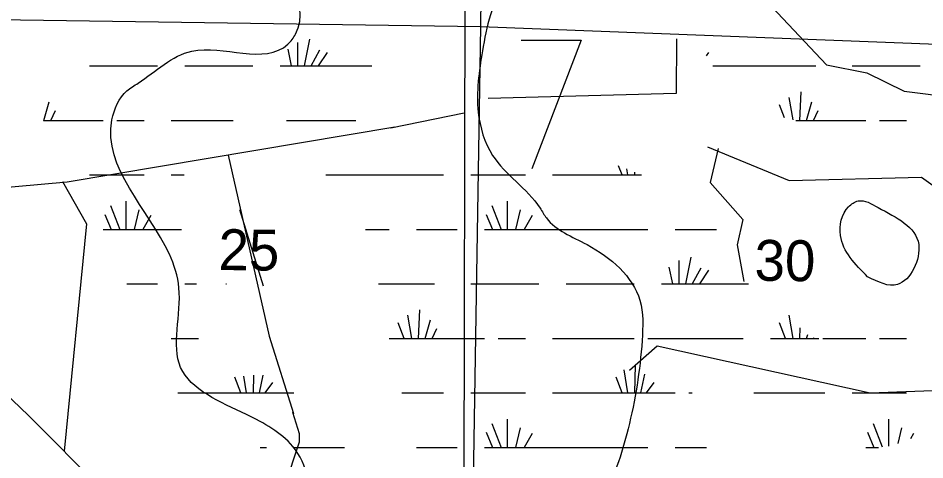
# Model space of a CAD drawing. Extents: x 408847 to 817539, y 923858 to 1151780.
# Drawn here: x 600741 to 610728, y 1018814 to 1023678 of the extents above; entities that cross this region are included whole.
import ezdxf

# ---------------------------------------------------------------- set-up
doc = ezdxf.new("R2010")
doc.units = 0
for name, color, linetype in [('Lakes and Ponds', 7, 'Continuous'), ('Level 43', 7, 'Continuous'), ('Local Roads Paved', 7, 'Continuous'), ('Narrow River Creek and Branch and Slough', 7, 'Continuous'), ('Section Lines', 7, 'Continuous'), ('Swamps', 7, 'Continuous'), ('Township  and Range lines', 7, 'Continuous')]:
    doc.layers.add(name, color=color, linetype=linetype)

msp = doc.modelspace()

# ---------------------------------------------------------------- linework, layer by layer
at = {"layer": 'Lakes and Ponds'}
msp.add_spline([(610097.6, 1020830.1), (610426.8, 1020744.4), (610659.6, 1021186.6), (610213.9, 1021592.1), (609992.6, 1021664.6), (609887.9, 1021601.6), (609798.5, 1021286.1), (610097.6, 1020830.1)], degree=3, dxfattribs=at)
at = {"layer": 'Level 43'}
msp.add_line((603178.3, 1021570.3), (603440.3, 1020731.2), dxfattribs=at)
at = {"layer": 'Local Roads Paved'}
for p, q in [((605649.7, 1017121), (605676.3, 1028839.9)), ((604845.6, 1022468.6), (605653.7, 1022635))]:
    msp.add_line(p, q, dxfattribs=at)
for points in [[(604891.5, 1022477.2), (601281.4, 1021869.9), (600418.8, 1021795.3), (599662.7, 1021731.4), (599407.2, 1021720.7)], [(603052.6, 1022167.9), (603507.1, 1020175.8), (603773.3, 1019323.5)], [(601228.2, 1021880.5), (601494.4, 1021411.8), (601249.4, 1018909)], [(598874.7, 1021230.6), (599364.6, 1020740.5), (599385.9, 1020591.4), (599439.1, 1020495.5), (599534.9, 1020388.9), (599652.1, 1020378.3), (599779.9, 1020303.7), (599886.4, 1020229.1), (600855.4, 1019302.2)], [(600855.4, 1019302.2), (602484.8, 1017665), (602676.5, 1017622.4), (602814.9, 1017505.2), (602868.1, 1017508.5)], [(603762.7, 1019337.8), (603837.2, 1019103.4), (603837.2, 1019007.5), (603198.9, 1017076.8)]]:
    msp.add_lwpolyline(points, dxfattribs=at)
at = {"layer": 'Narrow River Creek and Branch and Slough'}
for points in [[(607473.7, 1019800.9), (607778.7, 1020068), (610123.8, 1019553.7), (611206.5, 1019592.1), (611603, 1020174.7), (612065.2, 1020368), (612383.7, 1020034), (612883.5, 1020192.9), (612972.4, 1020270.1), (613083, 1020507.2), (613307.2, 1021073.7), (613596.3, 1021535.4), (613741, 1021597.9), (613806.8, 1021757.4), (613949.3, 1022354.9), (613945, 1022513.2), (613838.8, 1022682.6), (613488.7, 1023239.3), (613296.7, 1023608), (613292.2, 1025963.9), (613686.6, 1026730.9), (614329.9, 1027196.7)], [(608982.2, 1023863.2), (609642.8, 1023162.9), (610089.9, 1023073.9), (610499.9, 1022875.1), (611608.7, 1022732.8)], [(607993.4, 1023449.2), (607988.9, 1022848.3), (605917.7, 1022794.6)], [(606280.7, 1023435.7), (606942.9, 1023436.6), (606399.4, 1022018.1)], [(608332.6, 1022261.6), (609234.8, 1021889.2), (610691.7, 1021925.5), (610985.5, 1021717.9), (612391.4, 1021856.9)], [(608452.5, 1022244.2), (608362.3, 1021866.6), (608722.1, 1021462.1), (608661, 1021180.3), (608732.7, 1020778.8)]]:
    msp.add_lwpolyline(points, dxfattribs=at)
for points in [[(609564.7, 1029067.3), (609042.6, 1028327.8), (609044.1, 1027546.5), (608833.6, 1026583.2), (608471, 1025801.9), (608090.8, 1025241.1), (607413.5, 1025142.2), (606959.7, 1024980.9), (606751.4, 1024780.8), (606657.1, 1024563.5), (606125.4, 1024056.4), (605943.6, 1023713.8), (605855.3, 1023316.1), (605808, 1022641.5), (605966.9, 1022167.1), (606488.7, 1021586.5), (606559.6, 1021477.5), (607006.5, 1021184.2), (607588.1, 1020570.9), (607613.3, 1020129.9), (607458.7, 1019154), (607147.9, 1018352), (606686.7, 1017886.3), (605727.2, 1017594.2), (605466, 1017298.5), (605218.5, 1016986.7), (604768, 1016769.2), (604029.4, 1015807.7), (603383, 1015051.4), (603161.4, 1014913.6)], [(603072.5, 1014735), (602664.6, 1015956.7), (602609.7, 1016430.1), (602668.7, 1017811.7), (602877, 1018015.8), (603117.5, 1018061.2), (603704.1, 1018285.2), (603896.3, 1018477.5), (603917.8, 1018615.5), (603765.5, 1018961.7), (603255.1, 1019311.8), (602530.5, 1019832.5), (602512, 1020708.1), (602406, 1021079.9), (601773.9, 1022559.1), (601939.4, 1022877.9), (602062.3, 1022962.7), (602654.3, 1023314.8), (603711.5, 1023391.5), (603796.7, 1023502.7), (603577.8, 1024719.1), (603601.3, 1024859.1), (603887, 1025190.5), (604321.8, 1025802.8), (604203.6, 1026531.3), (604216.6, 1026983.9), (604293.9, 1028395.4), (604404.3, 1028798.8), (604498.8, 1029028.2)], [(597365.8, 1018616.4), (597692.5, 1018857.3), (598595, 1019055.8), (598810.1, 1018975.4), (598879, 1018868.5), (598986.6, 1018644.9), (598994, 1018402.5), (598746.1, 1018048.6), (598727.8, 1017842.4), (599443.6, 1017620.3), (600510.5, 1017113.9), (600787.3, 1016814.4), (600943.3, 1016436.1), (600992.3, 1015976.8), (600814.3, 1014789.5), (600811, 1014759.5), (600821, 1014716.2)]]:
    msp.add_spline(points, degree=3, dxfattribs=at)
at = {"layer": 'Section Lines'}
for p, q in [((600491.8, 1023663.1), (605833.7, 1023587.5)), ((605833.7, 1023587.5), (610984.1, 1023386.6))]:
    msp.add_line(p, q, dxfattribs=at)
at = {"layer": 'Swamps'}
for p, q in [((603818.2, 1023409.8), (603818.2, 1023151.3)), ((603818.2, 1023409.8), (603818.2, 1023151.3)), ((603818.2, 1023409.8), (603818.2, 1023151.3)), ((603951.1, 1023446.1), (603892.2, 1023151.4)), ((603951.1, 1023446.1), (603892.2, 1023151.4)), ((603951.1, 1023446.1), (603892.2, 1023151.4)), ((603709.5, 1023337.3), (603746.7, 1023151.3)), ((603709.5, 1023337.3), (603746.7, 1023151.3)), ((603709.5, 1023337.3), (603746.7, 1023151.3)), ((604059.8, 1023325.2), (603965.8, 1023150.7)), ((604059.8, 1023325.2), (603965.8, 1023150.7)), ((604059.8, 1023325.2), (603965.8, 1023150.7)), ((604144.4, 1023301.1), (604045.1, 1023152.1)), ((604144.4, 1023301.1), (604045.1, 1023152.1)), ((604144.4, 1023301.1), (604045.1, 1023152.1)), ((601527.2, 1023151.3), (602277.2, 1023151.3)), ((601527.2, 1023151.3), (602277.2, 1023151.3)), ((601527.2, 1023151.3), (602277.2, 1023151.3)), ((602577.2, 1023151.3), (603027.2, 1023151.3)), ((602577.2, 1023151.3), (603027.2, 1023151.3)), ((602577.2, 1023151.3), (603027.2, 1023151.3)), ((603027.2, 1023151.3), (603327.2, 1023151.3)), ((603027.2, 1023151.3), (603327.2, 1023151.3)), ((603027.2, 1023151.3), (603327.2, 1023151.3)), ((609927.2, 1023151.2), (610677.2, 1023151.2)), ((609927.2, 1023151.2), (610677.2, 1023151.2)), ((609927.2, 1023151.2), (610677.2, 1023151.2)), ((609348.7, 1022551.3), (609366, 1022867.4)), ((609348.7, 1022551.3), (609366, 1022867.4)), ((609348.7, 1022551.3), (609366, 1022867.4)), ((609425.4, 1022551.5), (609483.7, 1022755.3)), ((609425.4, 1022551.5), (609483.7, 1022755.3)), ((609425.4, 1022551.5), (609483.7, 1022755.3)), ((601102, 1022551.4), (601150.9, 1022660)), ((601102, 1022551.4), (601150.9, 1022660)), ((601102, 1022551.4), (601150.9, 1022660)), ((609502, 1022551.4), (609550.9, 1022660)), ((609502, 1022551.4), (609550.9, 1022660)), ((609502, 1022551.4), (609550.9, 1022660)), ((601827.2, 1022551.3), (602127.2, 1022551.3)), ((601827.2, 1022551.3), (602127.2, 1022551.3)), ((601827.2, 1022551.3), (602127.2, 1022551.3)), ((602427.2, 1022551.3), (603027.2, 1022551.3)), ((602427.2, 1022551.3), (603027.2, 1022551.3)), ((602427.2, 1022551.3), (603027.2, 1022551.3)), ((610227.2, 1022551.2), (610527.2, 1022551.2)), ((610227.2, 1022551.2), (610527.2, 1022551.2)), ((610227.2, 1022551.2), (610527.2, 1022551.2)), ((601527.2, 1021951.3), (602127.2, 1021951.3)), ((601527.2, 1021951.3), (602127.2, 1021951.3)), ((601527.2, 1021951.3), (602127.2, 1021951.3)), ((605727.2, 1021951.3), (606327.2, 1021951.3)), ((605727.2, 1021951.3), (606327.2, 1021951.3)), ((605727.2, 1021951.3), (606327.2, 1021951.3)), ((606627.2, 1021951.3), (607227.2, 1021951.3)), ((606627.2, 1021951.3), (607227.2, 1021951.3)), ((606627.2, 1021951.3), (607227.2, 1021951.3)), ((601756.7, 1021613.9), (601859.8, 1021351.3)), ((601756.7, 1021613.9), (601859.8, 1021351.3)), ((601756.7, 1021613.9), (601859.8, 1021351.3)), ((601925.9, 1021662.3), (601925.9, 1021351.3)), ((601925.9, 1021662.3), (601925.9, 1021351.3)), ((601925.9, 1021662.3), (601925.9, 1021351.3)), ((605956.7, 1021613.9), (606059.8, 1021351.3)), ((605956.7, 1021613.9), (606059.8, 1021351.3)), ((605956.7, 1021613.9), (606059.8, 1021351.3)), ((606125.9, 1021662.3), (606125.9, 1021351.3)), ((606125.9, 1021662.3), (606125.9, 1021351.3)), ((606125.9, 1021662.3), (606125.9, 1021351.3)), ((601696.3, 1021517.3), (601767.1, 1021351.3)), ((601696.3, 1021517.3), (601767.1, 1021351.3)), ((601696.3, 1021517.3), (601767.1, 1021351.3)), ((602070.9, 1021565.6), (602017.3, 1021351.2)), ((602070.9, 1021565.6), (602017.3, 1021351.2)), ((602070.9, 1021565.6), (602017.3, 1021351.2)), ((602203.8, 1021505.2), (602114.1, 1021351.4)), ((602203.8, 1021505.2), (602114.1, 1021351.4)), ((602203.8, 1021505.2), (602114.1, 1021351.4)), ((605896.3, 1021517.3), (605967.1, 1021351.3)), ((605896.3, 1021517.3), (605967.1, 1021351.3)), ((605896.3, 1021517.3), (605967.1, 1021351.3)), ((606270.9, 1021565.6), (606217.3, 1021351.2)), ((606270.9, 1021565.6), (606217.3, 1021351.2)), ((606270.9, 1021565.6), (606217.3, 1021351.2)), ((606403.8, 1021505.2), (606314.1, 1021351.4)), ((606403.8, 1021505.2), (606314.1, 1021351.4)), ((606403.8, 1021505.2), (606314.1, 1021351.4)), ((605127.2, 1021351.3), (605577.2, 1021351.3)), ((605127.2, 1021351.3), (605577.2, 1021351.3)), ((605127.2, 1021351.3), (605577.2, 1021351.3)), ((605877.2, 1021351.3), (607227.2, 1021351.3)), ((605877.2, 1021351.3), (607227.2, 1021351.3)), ((605877.2, 1021351.3), (607227.2, 1021351.3)), ((607227.2, 1021351.3), (607677.2, 1021351.2)), ((607227.2, 1021351.3), (607677.2, 1021351.2)), ((607227.2, 1021351.3), (607677.2, 1021351.2)), ((608018.2, 1021009.8), (608018.2, 1020751.2)), ((608018.2, 1021009.8), (608018.2, 1020751.2)), ((608018.2, 1021009.8), (608018.2, 1020751.2)), ((608151.1, 1021046.1), (608092.1, 1020751.4)), ((608151.1, 1021046.1), (608092.1, 1020751.4)), ((608151.1, 1021046.1), (608092.1, 1020751.4)), ((607909.4, 1020937.3), (607946.6, 1020751.3)), ((607909.4, 1020937.3), (607946.6, 1020751.3)), ((607909.4, 1020937.3), (607946.6, 1020751.3)), ((608259.8, 1020925.2), (608165.8, 1020750.6)), ((608259.8, 1020925.2), (608165.8, 1020750.6)), ((608259.8, 1020925.2), (608165.8, 1020750.6)), ((608344.4, 1020901.1), (608245.1, 1020752.1)), ((608344.4, 1020901.1), (608245.1, 1020752.1)), ((608344.4, 1020901.1), (608245.1, 1020752.1)), ((602577.2, 1020751.3), (602706.5, 1020751.3)), ((602577.2, 1020751.3), (602665.2, 1020751.3)), ((602577.2, 1020751.3), (602706.5, 1020751.3)), ((605727.2, 1020751.3), (606477.2, 1020751.3)), ((605727.2, 1020751.3), (606477.2, 1020751.3)), ((605727.2, 1020751.3), (606477.2, 1020751.3)), ((606777.2, 1020751.3), (607227.2, 1020751.3)), ((606777.2, 1020751.3), (607227.2, 1020751.3)), ((606777.2, 1020751.3), (607227.2, 1020751.3)), ((607227.2, 1020751.3), (607527.2, 1020751.2)), ((607227.2, 1020751.3), (607527.2, 1020751.2)), ((607227.2, 1020751.3), (607527.2, 1020751.2)), ((605077.7, 1020151.3), (605031.5, 1020405.7)), ((605077.7, 1020151.3), (605031.5, 1020405.7)), ((605077.7, 1020151.3), (605031.5, 1020405.7)), ((605148.7, 1020151.3), (605166, 1020467.4)), ((605148.7, 1020151.3), (605166, 1020467.4)), ((605148.7, 1020151.3), (605166, 1020467.4)), ((604992.7, 1020151.4), (604927.2, 1020323.3)), ((604992.7, 1020151.4), (604927.2, 1020323.3)), ((604992.7, 1020151.4), (604927.2, 1020323.3)), ((605225.4, 1020151.5), (605283.7, 1020355.3)), ((605225.4, 1020151.5), (605283.7, 1020355.3)), ((605225.4, 1020151.5), (605283.7, 1020355.3)), ((609192.7, 1020151.4), (609127.2, 1020323.3)), ((609192.7, 1020151.4), (609127.2, 1020323.3)), ((609192.7, 1020151.4), (609127.2, 1020323.3)), ((605302, 1020151.4), (605350.9, 1020260)), ((605302, 1020151.4), (605350.9, 1020260)), ((605302, 1020151.4), (605350.9, 1020260)), ((604827.2, 1020151.3), (605877.2, 1020151.3)), ((604827.2, 1020151.3), (605877.2, 1020151.3)), ((604827.2, 1020151.3), (605877.2, 1020151.3)), ((606027.2, 1020151.3), (606327.2, 1020151.3)), ((606027.2, 1020151.3), (606327.2, 1020151.3)), ((606027.2, 1020151.3), (606327.2, 1020151.3)), ((606627.2, 1020151.3), (607227.2, 1020151.3)), ((606627.2, 1020151.3), (607227.2, 1020151.3)), ((606627.2, 1020151.3), (607227.2, 1020151.3)), ((607227.2, 1020151.3), (607527.2, 1020151.2)), ((607227.2, 1020151.3), (607527.2, 1020151.2)), ((607227.2, 1020151.3), (607527.2, 1020151.2)), ((607677.2, 1020151.2), (608727.2, 1020151.2)), ((607677.2, 1020151.2), (608727.2, 1020151.2)), ((607677.2, 1020151.2), (608727.2, 1020151.2)), ((610227.2, 1020151.2), (610527.2, 1020151.2)), ((610227.2, 1020151.2), (610527.2, 1020151.2)), ((610227.2, 1020151.2), (610527.2, 1020151.2)), ((607455.2, 1019551.3), (607415.8, 1019804.5)), ((607455.2, 1019551.3), (607415.8, 1019804.5)), ((607455.2, 1019551.3), (607415.8, 1019804.5)), ((607533.4, 1019551.3), (607539.1, 1019855)), ((607533.4, 1019551.3), (607539.1, 1019855)), ((607533.4, 1019551.3), (607539.1, 1019855)), ((603192.9, 1019552.2), (603126.8, 1019725)), ((603192.9, 1019552.2), (603126.8, 1019725)), ((603192.9, 1019552.2), (603126.8, 1019725)), ((607392.9, 1019552.2), (607326.8, 1019725)), ((607392.9, 1019552.2), (607326.8, 1019725)), ((607392.9, 1019552.2), (607326.8, 1019725)), ((607600.5, 1019551.1), (607643.4, 1019756.9)), ((607600.5, 1019551.1), (607643.4, 1019756.9)), ((607600.5, 1019551.1), (607643.4, 1019756.9)), ((603462.7, 1019550.8), (603546.5, 1019664.5)), ((603462.7, 1019550.8), (603546.5, 1019664.5)), ((603462.7, 1019550.8), (603546.5, 1019664.5)), ((607662.7, 1019550.8), (607746.5, 1019664.5)), ((607662.7, 1019550.8), (607746.5, 1019664.5)), ((607662.7, 1019550.8), (607746.5, 1019664.5)), ((603027.2, 1019551.3), (603777.2, 1019551.3)), ((603027.2, 1019551.3), (603777.2, 1019551.3)), ((603027.2, 1019551.3), (603777.2, 1019551.3)), ((605727.2, 1019551.3), (606327.2, 1019551.3)), ((605727.2, 1019551.3), (606327.2, 1019551.3)), ((605727.2, 1019551.3), (606327.2, 1019551.3)), ((606627.2, 1019551.3), (607227.2, 1019551.3)), ((606627.2, 1019551.3), (607227.2, 1019551.3)), ((606627.2, 1019551.3), (607227.2, 1019551.3)), ((607227.2, 1019551.3), (607977.2, 1019551.2)), ((607227.2, 1019551.3), (607977.2, 1019551.2)), ((607227.2, 1019551.3), (607977.2, 1019551.2)), ((609927.2, 1019551.2), (610527.2, 1019551.2)), ((609927.2, 1019551.2), (610527.2, 1019551.2)), ((609927.2, 1019551.2), (610527.2, 1019551.2)), ((605956.7, 1019213.9), (606059.7, 1018951.3)), ((605956.7, 1019213.9), (606059.7, 1018951.3)), ((605956.7, 1019213.9), (606059.7, 1018951.3)), ((606125.9, 1019262.3), (606125.9, 1018951.3)), ((606125.9, 1019262.3), (606125.9, 1018951.3)), ((605896.3, 1019117.3), (605967.1, 1018951.3)), ((605896.3, 1019117.3), (605967.1, 1018951.3)), ((605896.3, 1019117.3), (605967.1, 1018951.3)), ((606270.9, 1019165.6), (606217.3, 1018951.2)), ((606270.9, 1019165.6), (606217.3, 1018951.2)), ((606270.9, 1019165.6), (606217.3, 1018951.2)), ((606403.8, 1019105.2), (606314.1, 1018951.4)), ((606403.8, 1019105.2), (606314.1, 1018951.4)), ((606403.8, 1019105.2), (606314.1, 1018951.4)), ((610096.3, 1019117.3), (610167.1, 1018951.2)), ((610096.3, 1019117.3), (610167.1, 1018951.2)), ((610096.3, 1019117.3), (610167.1, 1018951.2)), ((605127.2, 1018951.3), (605577.2, 1018951.3)), ((605127.2, 1018951.3), (605577.2, 1018951.3)), ((605127.2, 1018951.3), (605577.2, 1018951.3)), ((605877.2, 1018951.3), (607227.2, 1018951.3)), ((605877.2, 1018951.3), (607227.2, 1018951.3)), ((605877.2, 1018951.3), (607227.2, 1018951.3)), ((607227.2, 1018951.3), (607677.2, 1018951.2)), ((607227.2, 1018951.3), (607677.2, 1018951.2)), ((607227.2, 1018951.3), (607677.2, 1018951.2))]:
    msp.add_line(p, q, dxfattribs=at)
for points in [[(608344.4, 1023301.1), (608319.6, 1023263.8)], [(608344.4, 1023301.1), (608319.6, 1023263.8)], [(608344.4, 1023301.1), (608319.6, 1023263.8)], [(603627.2, 1023151.3), (604637, 1023151.3)], [(603627.2, 1023151.3), (604637, 1023151.3)], [(603627.2, 1023151.3), (604637, 1023151.3)], [(608391.9, 1023151.2), (609527.2, 1023151.2)], [(608391.9, 1023151.2), (609527.2, 1023151.2)], [(608391.9, 1023151.2), (609527.2, 1023151.2)], [(609276.7, 1022557), (609231.5, 1022805.7)], [(609276.7, 1022557), (609231.5, 1022805.7)], [(609276.7, 1022557), (609231.5, 1022805.7)], [(601025.4, 1022551.5), (601083.7, 1022755.3)], [(601025.4, 1022551.5), (601083.7, 1022755.3)], [(601025.4, 1022551.5), (601083.7, 1022755.3)], [(609182.1, 1022579.2), (609127.2, 1022723.3)], [(609182.1, 1022579.2), (609127.2, 1022723.3)], [(609182.1, 1022579.2), (609127.2, 1022723.3)], [(601020.4, 1022551.3), (601677.2, 1022551.3)], [(601020.4, 1022551.3), (601677.2, 1022551.3)], [(601020.4, 1022551.3), (601677.2, 1022551.3)], [(603027.2, 1022551.3), (603110, 1022551.3)], [(603027.2, 1022551.3), (603110, 1022551.3)], [(603027.2, 1022551.3), (603110, 1022551.3)], [(603696.2, 1022551.3), (604460.9, 1022551.3)], [(603696.2, 1022551.3), (604460.9, 1022551.3)], [(603696.2, 1022551.3), (604460.9, 1022551.3)], [(609307.4, 1022551.2), (610077.2, 1022551.2)], [(609307.4, 1022551.2), (610077.2, 1022551.2)], [(609307.4, 1022551.2), (610077.2, 1022551.2)], [(607392.9, 1021952.2), (607354.4, 1022053)], [(607392.9, 1021952.2), (607354.4, 1022053)], [(607392.9, 1021952.2), (607354.4, 1022053)], [(607455.2, 1021951.3), (607444.8, 1022018.4)], [(607455.2, 1021951.3), (607444.8, 1022018.4)], [(607455.2, 1021951.3), (607444.8, 1022018.4)], [(607533.4, 1021951.3), (607534, 1021981.7)], [(607533.4, 1021951.3), (607534, 1021981.7)], [(607533.4, 1021951.3), (607534, 1021981.7)], [(602427.2, 1021951.3), (602568.6, 1021951.3)], [(602427.2, 1021951.3), (602568.6, 1021951.3)], [(602427.2, 1021951.3), (602568.6, 1021951.3)], [(604129.9, 1021951.3), (605427.2, 1021951.3)], [(604129.9, 1021951.3), (605427.2, 1021951.3)], [(604129.9, 1021951.3), (605427.2, 1021951.3)], [(607227.2, 1021951.3), (607608.1, 1021951.2)], [(607227.2, 1021951.3), (607608.1, 1021951.2)], [(607227.2, 1021951.3), (607608.1, 1021951.2)], [(607600.5, 1021951.1), (607601.1, 1021954.1)], [(607600.5, 1021951.1), (607601.1, 1021954.1)], [(607600.5, 1021951.1), (607601.1, 1021954.1)], [(601677.2, 1021351.3), (602541.2, 1021351.3)], [(601677.2, 1021351.3), (602499.8, 1021351.3)], [(601677.2, 1021351.3), (602520.5, 1021351.3)], [(604565.4, 1021351.3), (604827.2, 1021351.3)], [(604565.4, 1021351.3), (604827.2, 1021351.3)], [(604565.4, 1021351.3), (604827.2, 1021351.3)], [(607977.2, 1021351.2), (608434.4, 1021351.2)], [(607977.2, 1021351.2), (608434.4, 1021351.2)], [(607977.2, 1021351.2), (608434.4, 1021351.2)], [(601938.5, 1020751.3), (602277.2, 1020751.3)], [(601938.5, 1020751.3), (602277.2, 1020751.3)], [(601938.5, 1020751.3), (602277.2, 1020751.3)], [(603027.2, 1020751.3), (603037.4, 1020751.3)], [(603027.2, 1020751.3), (603037.4, 1020751.3)], [(603027.2, 1020751.3), (603037.4, 1020751.3)], [(604708.1, 1020751.3), (605327.2, 1020751.3)], [(604708.1, 1020751.3), (605327.2, 1020751.3)], [(604708.1, 1020751.3), (605327.2, 1020751.3)], [(607827.2, 1020751.2), (608780.9, 1020751.2)], [(607827.2, 1020751.2), (608700.8, 1020751.2)], [(607827.2, 1020751.2), (608783.4, 1020751.2)], [(609277.7, 1020151.3), (609231.5, 1020405.7)], [(609277.7, 1020151.3), (609231.5, 1020405.7)], [(609277.7, 1020151.3), (609231.5, 1020405.7)], [(609348.7, 1020151.3), (609355.2, 1020269.3)], [(609348.7, 1020151.3), (609355.2, 1020269.3)], [(609348.7, 1020151.3), (609355.2, 1020269.3)], [(609425.4, 1020151.5), (609437.6, 1020194.2)], [(609425.4, 1020151.5), (609437.6, 1020194.2)], [(609425.4, 1020151.5), (609437.6, 1020194.2)], [(602427.2, 1020151.3), (602726, 1020151.3)], [(602427.2, 1020151.3), (602726, 1020151.3)], [(602427.2, 1020151.3), (602726, 1020151.3)], [(609027.2, 1020151.2), (609561, 1020151.2)], [(609027.2, 1020151.2), (609561, 1020151.2)], [(609027.2, 1020151.2), (609561, 1020151.2)], [(609502, 1020151.4), (609506.4, 1020161.1)], [(609502, 1020151.4), (609506.4, 1020161.1)], [(609502, 1020151.4), (609506.4, 1020161.1)], [(609604, 1020151.2), (610077.2, 1020151.2)], [(609604, 1020151.2), (610077.2, 1020151.2)], [(609604, 1020151.2), (610077.2, 1020151.2)], [(603255.2, 1019551.3), (603226.3, 1019737.1)], [(603255.2, 1019551.3), (603226.3, 1019737.1)], [(603255.2, 1019551.3), (603226.3, 1019737.1)], [(603333.4, 1019551.3), (603337.1, 1019747.1)], [(603333.4, 1019551.3), (603337.1, 1019747.1)], [(603333.4, 1019551.3), (603337.1, 1019747.1)], [(603400.5, 1019551.1), (603441.1, 1019746.2)], [(603400.5, 1019551.1), (603441.1, 1019746.2)], [(603400.5, 1019551.1), (603441.1, 1019746.2)], [(602501.3, 1019551.3), (603027.2, 1019551.3)], [(602501.3, 1019551.3), (603027.2, 1019551.3)], [(602501.3, 1019551.3), (603027.2, 1019551.3)], [(604965.3, 1019551.3), (605427.2, 1019551.3)], [(604965.3, 1019551.3), (605427.2, 1019551.3)], [(604965.3, 1019551.3), (605427.2, 1019551.3)], [(608127.2, 1019551.2), (608164, 1019551.2)], [(608127.2, 1019551.2), (608164, 1019551.2)], [(608127.2, 1019551.2), (608164, 1019551.2)], [(608844, 1019551.2), (609627.2, 1019551.2)], [(608844, 1019551.2), (609627.2, 1019551.2)], [(608844, 1019551.2), (609627.2, 1019551.2)], [(610156.7, 1019213.9), (610257.8, 1018956.1)], [(610156.7, 1019213.9), (610257.8, 1018956.1)], [(610156.7, 1019213.9), (610257.8, 1018956.1)], [(610325.9, 1019262.2), (610325.9, 1018964.1)], [(610325.9, 1019262.2), (610325.9, 1018964.1)], [(610325.9, 1019262.2), (610325.9, 1018964.1)], [(610470.9, 1019165.6), (610428.3, 1018995.5)], [(610470.9, 1019165.6), (610428.3, 1018995.5)], [(610470.9, 1019165.6), (610428.3, 1018995.5)], [(610603.8, 1019105.2), (610568.5, 1019044.7)], [(610603.8, 1019105.2), (610568.5, 1019044.7)], [(610603.8, 1019105.2), (610568.5, 1019044.7)], [(603407.6, 1018951.3), (603477.2, 1018951.3)], [(603407.6, 1018951.3), (603477.2, 1018951.3)], [(603407.6, 1018951.3), (603477.2, 1018951.3)], [(603777.2, 1018951.3), (604335.5, 1018951.3)], [(603777.2, 1018951.3), (604335.5, 1018951.3)], [(603777.2, 1018951.3), (604335.5, 1018951.3)], [(607977.2, 1018951.2), (608323.8, 1018951.2)], [(607977.2, 1018951.2), (608323.8, 1018951.2)], [(607977.2, 1018951.2), (608323.8, 1018951.2)], [(610077.2, 1018951.2), (610216.5, 1018951.2)], [(610077.2, 1018951.2), (610216.5, 1018951.2)], [(610077.2, 1018951.2), (610216.5, 1018951.2)]]:
    msp.add_lwpolyline(points, dxfattribs=at)
at = {"layer": 'Township  and Range lines'}
for p, q in [((605857.5, 1028873.2), (605833.7, 1023587.5)), ((605833.7, 1023587.5), (605748.5, 1018283))]:
    msp.add_line(p, q, dxfattribs=at)

# ---------------------------------------------------------------- texts
at = {"layer": 'Level 43'}
for s, p in [('25', (602945.9, 1020904.6)), ('30', (608850, 1020787.1))]:
    msp.add_text(s, height=450, rotation=359.37904, dxfattribs=at).set_placement(p)

doc.saveas('drawing.dxf')
